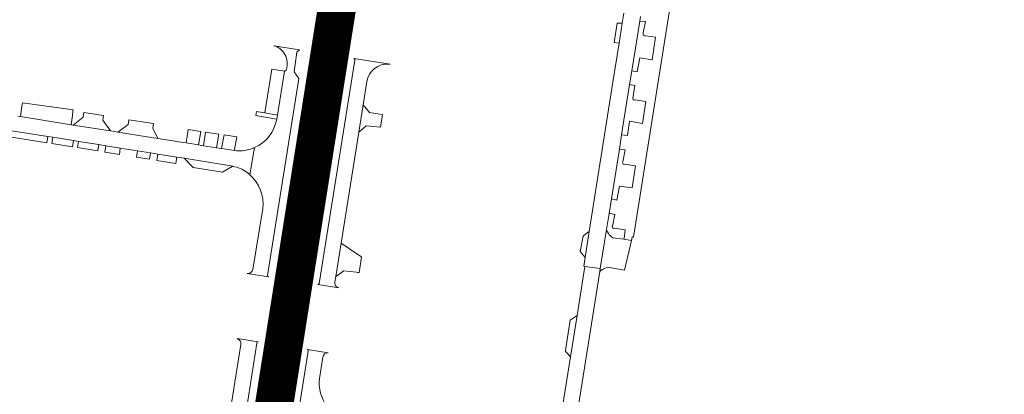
# Model space of a CAD drawing. Header units: metres. Extents: x 166325 to 190320, y 381923 to 404576.
# Tile 824 of 1056: x 177211 to 177597, y 397277 to 397424. Entities that reach past the tile are written whole.
import ezdxf

# ---------------------------------------------------------------- set-up
doc = ezdxf.new("R2010")
doc.units = ezdxf.units.M
for name, color, linetype, lineweight in [('B-WE-VH-VERHARDING_ASFALT-GV', 8, 'Continuous', 18), ('B-WE-VH-VERHARDING_BETONSTRAATSTEEN-GV', 8, 'Continuous', 18), ('B-WE-VH-VERHARDING_N-WEG', 8, 'Continuous', 18)]:
    doc.layers.add(name, color=color, linetype=linetype, lineweight=lineweight)

msp = doc.modelspace()

# ---------------------------------------------------------------- linework, layer by layer
at = {"layer": 'B-WE-VH-VERHARDING_ASFALT-GV', "flags": 128}
for points in [[(177331.48, 397426.705), (177330.839, 397422.668), (177329.795, 397416.209), (177328.082, 397405.264), (177325.039, 397385.989), (177322.429, 397369.595), (177320.826, 397359.621), (177318.511, 397345.393), (177318.907, 397345.33), (177321.801, 397344.873), (177322.119, 397344.823), (177325.469, 397365.958), (177328.807, 397386.771), (177331.23, 397401.934), (177332.292, 397408.819), (177333.893, 397418.678), (177334.624, 397423.093), (177335.269, 397427.315)], [(177335.269, 397427.315), (177334.624, 397423.093), (177333.893, 397418.678), (177332.292, 397408.819), (177331.23, 397401.934), (177328.807, 397386.771), (177325.469, 397365.958), (177322.119, 397344.823), (177322.445, 397344.771), (177325.286, 397344.322), (177327.076, 397355.422), (177329.454, 397370.247), (177330.867, 397379.2), (177331.285, 397379.191), (177331.676, 397381.621), (177332.688, 397388.058), (177335.151, 397403.457), (177337.072, 397415.101), (177338.621, 397424.494)]]:
    msp.add_lwpolyline(points, dxfattribs=at)
for points in [[(177331.149, 397371.538), (177331.171, 397375.382), (177331.219, 397377.704), (177331.285, 397379.191), (177330.867, 397379.2), (177329.454, 397370.247), (177327.076, 397355.422), (177325.286, 397344.322), (177324.681, 397340.574), (177321.873, 397322.903), (177319, 397304.941), (177318.552, 397302.141), (177319.054, 397302.037), (177320.41, 397307.251), (177324.163, 397320.057), (177325.298, 397323.98), (177325.622, 397325.431), (177325.935, 397327.008), (177325.937, 397327.016), (177328.931, 397345.84), (177331.177, 397359.931), (177331.286, 397360.931), (177331.291, 397361.84), (177331.148, 397371.519)], [(177322.119, 397344.823), (177321.801, 397344.873), (177318.907, 397345.33), (177318.511, 397345.393), (177316.301, 397331.533), (177314.476, 397319.972), (177312.619, 397308.701), (177310.824, 397297.255), (177307.598, 397276.966), (177305.796, 397265.828), (177304.006, 397254.63), (177302.713, 397246.658), (177302.711, 397246.647), (177303.114, 397246.583), (177306.018, 397246.124), (177306.307, 397246.078), (177308.261, 397258.458), (177312.083, 397282.284), (177315.949, 397306.357), (177319.773, 397330.106), (177321.681, 397342.056)], [(177319.054, 397302.037), (177318.552, 397302.141), (177319, 397304.941), (177321.873, 397322.903), (177324.681, 397340.574), (177325.286, 397344.322), (177322.445, 397344.771), (177322.119, 397344.823), (177321.681, 397342.056), (177319.773, 397330.106), (177315.949, 397306.357), (177312.083, 397282.284), (177308.261, 397258.458), (177306.307, 397246.078), (177306.633, 397246.026), (177309.551, 397245.565), (177309.997, 397245.494), (177309.999, 397245.507), (177311.048, 397252.109), (177313.789, 397269.478), (177316.541, 397286.752), (177318.236, 397297.485), (177318.635, 397299.772), (177318.853, 397301.08)]]:
    msp.add_lwpolyline(points, close=True, dxfattribs=at)
at = {"layer": 'B-WE-VH-VERHARDING_BETONSTRAATSTEEN-GV', "flags": 128}
for points in [[(177454.718, 397425.293), (177454.425, 397423.454), (177456.646, 397423.258), (177455.782, 397418.816), (177455.709, 397418.603), (177455.711, 397418.279), (177455.794, 397418.051), (177455.946, 397417.85), (177456.217, 397417.674), (177456.454, 397417.618), (177456.697, 397417.634), (177460.663, 397417.157), (177459.318, 397408.218), (177454.488, 397409.079), (177453.411, 397403.512), (177451.317, 397403.927), (177450.459, 397398.535), (177452.512, 397398.208), (177451.718, 397393.033), (177451.743, 397392.881), (177451.817, 397392.737), (177451.966, 397392.597), (177452.158, 397392.525), (177452.363, 397392.532), (177452.507, 397392.589), (177456.851, 397391.915), (177455.523, 397383.226), (177450.393, 397384.216), (177449.598, 397378.539), (177447.311, 397378.763), (177446.434, 397373.255), (177448.654, 397372.902), (177447.79, 397368.228), (177447.708, 397367.948), (177447.724, 397367.754), (177447.796, 397367.572), (177447.965, 397367.378), (177448.262, 397367.249), (177452.811, 397366.685), (177451.447, 397358.029), (177446.416, 397358.625), (177445.412, 397353.202), (177443.319, 397353.683), (177442.411, 397347.98), (177442.762, 397347.914), (177444.598, 397347.569), (177443.72, 397342.916), (177443.651, 397342.712), (177443.666, 397342.512), (177443.758, 397342.333), (177443.947, 397342.184), (177444.143, 397342.137), (177444.388, 397342.189), (177448.696, 397341.51), (177448.258, 397338.208), (177448.208, 397337.827), (177451.121, 397337.412), (177451.407, 397338.621), (177451.435, 397338.748), (177451.943, 397338.679), (177467.713, 397437.725)], [(177448.175, 397426.59), (177447.555, 397422.694), (177446.298, 397414.795), (177443.863, 397399.468), (177437.973, 397362.392), (177434.564, 397340.935), (177432.999, 397330.725), (177432.469, 397327.271), (177432.902, 397327.221), (177438.946, 397326.328), (177441.405, 397341.665), (177442.411, 397347.98), (177443.319, 397353.683), (177446.434, 397373.255), (177447.311, 397378.763), (177450.459, 397398.535), (177451.317, 397403.927), (177454.425, 397423.454), (177454.718, 397425.293)], [(177320.698, 397400.924), (177318.812, 397403.509), (177319.862, 397411.209), (177320.93, 397412.193), (177310.823, 397413.798), (177311.145, 397413.699), (177311.856, 397413.421), (177312.533, 397413.071), (177313.17, 397412.651), (177313.76, 397412.167), (177314.296, 397411.624), (177314.771, 397411.028), (177315.182, 397410.385), (177315.524, 397409.703), (177315.792, 397408.989), (177315.984, 397408.25), (177316.097, 397407.496), (177316.131, 397406.734), (177316.085, 397405.973), (177315.96, 397405.22), (177315.756, 397404.485), (177315.681, 397404.253), (177315.535, 397404.058), (177315.334, 397403.921), (177315.1, 397403.855), (177315.014, 397403.851), (177312.271, 397386.578), (177311.99, 397384.946)], [(177342.595, 397408.151), (177328.572, 397320.55)], [(177356.032, 397406.591), (177356.494, 397406.54), (177342.195, 397408.727)], [(177308.403, 397323.666), (177320.698, 397400.924)], [(177344.178, 397379.813), (177345.91, 397390.616), (177347.37, 397399.719)], [(177249.679, 397379.879), (177246.741, 397380.346), (177232.081, 397382.675), (177231.349, 397382.791), (177211.396, 397385.96), (177210.439, 397386.112)], [(177195.532, 397373.717), (177195.521, 397373.649), (177197.859, 397373.372), (177198.784, 397373.262), (177205.603, 397378.267), (177221.747, 397375.713), (177222.126, 397378.167), (177205.358, 397380.838)], [(177205.358, 397380.838), (177222.126, 397378.167), (177224.07, 397377.857), (177232.241, 397376.556), (177234.174, 397376.248), (177242.218, 397374.967), (177244.896, 397374.54), (177250.601, 397373.631), (177257.332, 397372.559), (177262.45, 397371.744), (177265.35, 397371.277), (177272.726, 397370.089), (177275.613, 397369.625), (177294.752, 397366.523), (177295.557, 397366.327)], [(177295.344, 397372.631), (177290.344, 397373.415), (177288.377, 397373.728), (177283.194, 397374.552), (177281.293, 397374.855), (177276.41, 397375.631), (177273.485, 397376.096), (177271.37, 397376.433), (177265.342, 397377.392), (177249.679, 397379.879)], [(177334.773, 397321.114), (177335.118, 397323.249), (177337.202, 397336.311), (177344.178, 397379.813)], [(177300.722, 397363.766), (177301.451, 397363.17), (177303.227, 397373.807), (177301.691, 397373.227)], [(177303.227, 397373.807), (177301.451, 397363.17)], [(177306.461, 397349.899), (177302.616, 397326.038)], [(177428.492, 397261.104), (177438.769, 397325.223), (177438.946, 397326.328), (177432.902, 397327.221), (177429.811, 397307.898), (177427.234, 397291.791), (177423.562, 397268.834)], [(177300.353, 397324.423), (177308.776, 397323.101)], [(177328.043, 397320.136), (177336.374, 397318.812)], [(177304.736, 397297.594), (177296.393, 397298.888)], [(177297.888, 397296.581), (177294.248, 397273.61), (177294.132, 397272.888), (177288.512, 397237.85), (177288.503, 397237.794), (177287.74, 397233.009), (177284.058, 397209.925)], [(177300.192, 397271.999), (177304.141, 397297.149)], [(177324.332, 397294.004), (177310.051, 397204.277)], [(177332.132, 397293.3), (177323.992, 397294.587)], [(177328.72, 397283.249), (177330.037, 397291.583)]]:
    msp.add_lwpolyline(points, dxfattribs=at)
for points in [[(177447.555, 397422.694), (177445.604, 397422.612), (177444.434, 397415.04), (177446.298, 397414.795)], [(177315.014, 397403.851), (177310.035, 397404.623), (177307.285, 397387.397), (177312.271, 397386.578)], [(177232.021, 397388.235), (177232.072, 397388.65), (177212.222, 397391.392), (177211.996, 397389.908), (177211.396, 397385.96), (177231.349, 397382.791), (177231.79, 397386.364)], [(177307.285, 397387.397), (177304.641, 397387.821), (177304.05, 397387.916), (177303.8, 397386.357), (177304.414, 397386.251), (177311.99, 397384.946), (177312.271, 397386.578)], [(177353.417, 397386.715), (177352.47, 397386.873), (177348.387, 397387.553), (177345.91, 397390.616), (177344.178, 397379.813), (177347.118, 397382.336), (177352.653, 397381.796)], [(177243.681, 397384.552), (177243.97, 397386.368), (177236.275, 397387.579), (177235.986, 397385.763), (177232.081, 397382.675), (177246.741, 397380.346)], [(177263.323, 397381.431), (177263.612, 397383.247), (177253.967, 397384.752), (177253.678, 397382.936), (177249.679, 397379.879), (177265.342, 397377.392)], [(177282.201, 397380.168), (177277.249, 397380.903), (177276.41, 397375.631), (177281.293, 397374.855)], [(177232.241, 397376.556), (177224.07, 397377.857), (177223.683, 397375.407), (177231.835, 397374.139)], [(177242.218, 397374.967), (177234.174, 397376.248), (177233.74, 397373.852), (177241.81, 397372.521)], [(177289.236, 397379.124), (177284.044, 397379.895), (177283.194, 397374.552), (177288.377, 397373.728)], [(177296.319, 397378.052), (177291.314, 397378.815), (177290.344, 397373.415), (177295.344, 397372.631), (177295.432, 397373.122)], [(177250.601, 397373.631), (177244.896, 397374.54), (177244.502, 397372.071), (177250.232, 397371.158)], [(177262.45, 397371.744), (177257.332, 397372.559), (177256.955, 397370.087), (177262.057, 397369.275)], [(177272.726, 397370.089), (177265.35, 397371.277), (177264.954, 397368.809), (177272.329, 397367.621)], [(177275.613, 397369.625), (177278.583, 397366.619), (177279.246, 397365.948), (177290.726, 397364.192), (177291.376, 397364.568), (177294.461, 397366.354), (177294.752, 397366.523)], [(177451.121, 397337.412), (177448.208, 397337.827), (177443.88, 397338.461), (177443.166, 397338.944), (177442.786, 397339.282), (177442.442, 397339.655), (177442.135, 397340.06), (177441.757, 397340.713), (177441.557, 397341.18), (177441.405, 397341.665), (177438.946, 397326.328), (177438.769, 397325.223), (177439.176, 397325.56), (177439.741, 397325.951), (177440.342, 397326.284), (177441.283, 397326.665), (177441.946, 397326.844), (177443.993, 397326.508), (177448.373, 397325.79)], [(177434.564, 397340.935), (177433.317, 397339.949), (177432.266, 397339.118), (177431.036, 397333.034), (177432.999, 397330.725)], [(177345.256, 397330.87), (177344.797, 397331.18), (177344.199, 397331.584), (177337.202, 397336.311), (177335.118, 397323.249), (177338.302, 397325.526), (177343.224, 397324.906), (177343.831, 397324.83), (177344.272, 397324.775)], [(177429.811, 397307.898), (177427.078, 397306.137), (177425.324, 397294.218), (177425.262, 397293.797), (177425.875, 397293.173), (177427.234, 397291.791)]]:
    msp.add_lwpolyline(points, close=True, dxfattribs=at)
at = {"layer": 'B-WE-VH-VERHARDING_BETONSTRAATSTEEN-GV'}
for points in [[(177342.195, 397408.727, -0.4161246), (177342.595, 397408.151)], [(177347.37, 397399.719, -0.3952655), (177356.032, 397406.591)], [(177311.99, 397384.946, -0.2495175), (177303.227, 397373.807)], [(177301.691, 397373.227, -0.1068124), (177295.344, 397372.631)], [(177295.557, 397366.327, -0.0970441), (177300.722, 397363.766)], [(177301.451, 397363.17, -0.2516791), (177306.461, 397349.899)], [(177302.616, 397326.038, -0.3939621), (177300.353, 397324.423)], [(177308.776, 397323.101, -0.3986047), (177308.403, 397323.666)], [(177328.572, 397320.55, -0.3933942), (177328.043, 397320.136)], [(177336.374, 397318.812, -0.4138261), (177334.773, 397321.114)], [(177296.393, 397298.888, -0.4139839), (177297.888, 397296.581)], [(177304.141, 397297.149, -0.4094201), (177304.736, 397297.594)], [(177323.992, 397294.587, -0.4149958), (177324.332, 397294.004)], [(177330.037, 397291.583, -0.3877601), (177332.132, 397293.3)], [(177341.386, 397266.827, -0.408695), (177328.72, 397283.249)]]:
    msp.add_lwpolyline(points, format="xyb", dxfattribs=at)
at = {"layer": 'B-WE-VH-VERHARDING_N-WEG', "const_width": 15, "flags": 128}
msp.add_lwpolyline([(177292.647, 397157.233), (177345.028, 397488.163), (177370.496, 397637.636), (177388.716, 397696.359), (177387.972, 397746.905), (177432.386, 397767.896), (177466.223, 397779.046), (177577.776, 397812.124), (177624.256, 397825.875)], dxfattribs=at)

doc.saveas('drawing.dxf')
